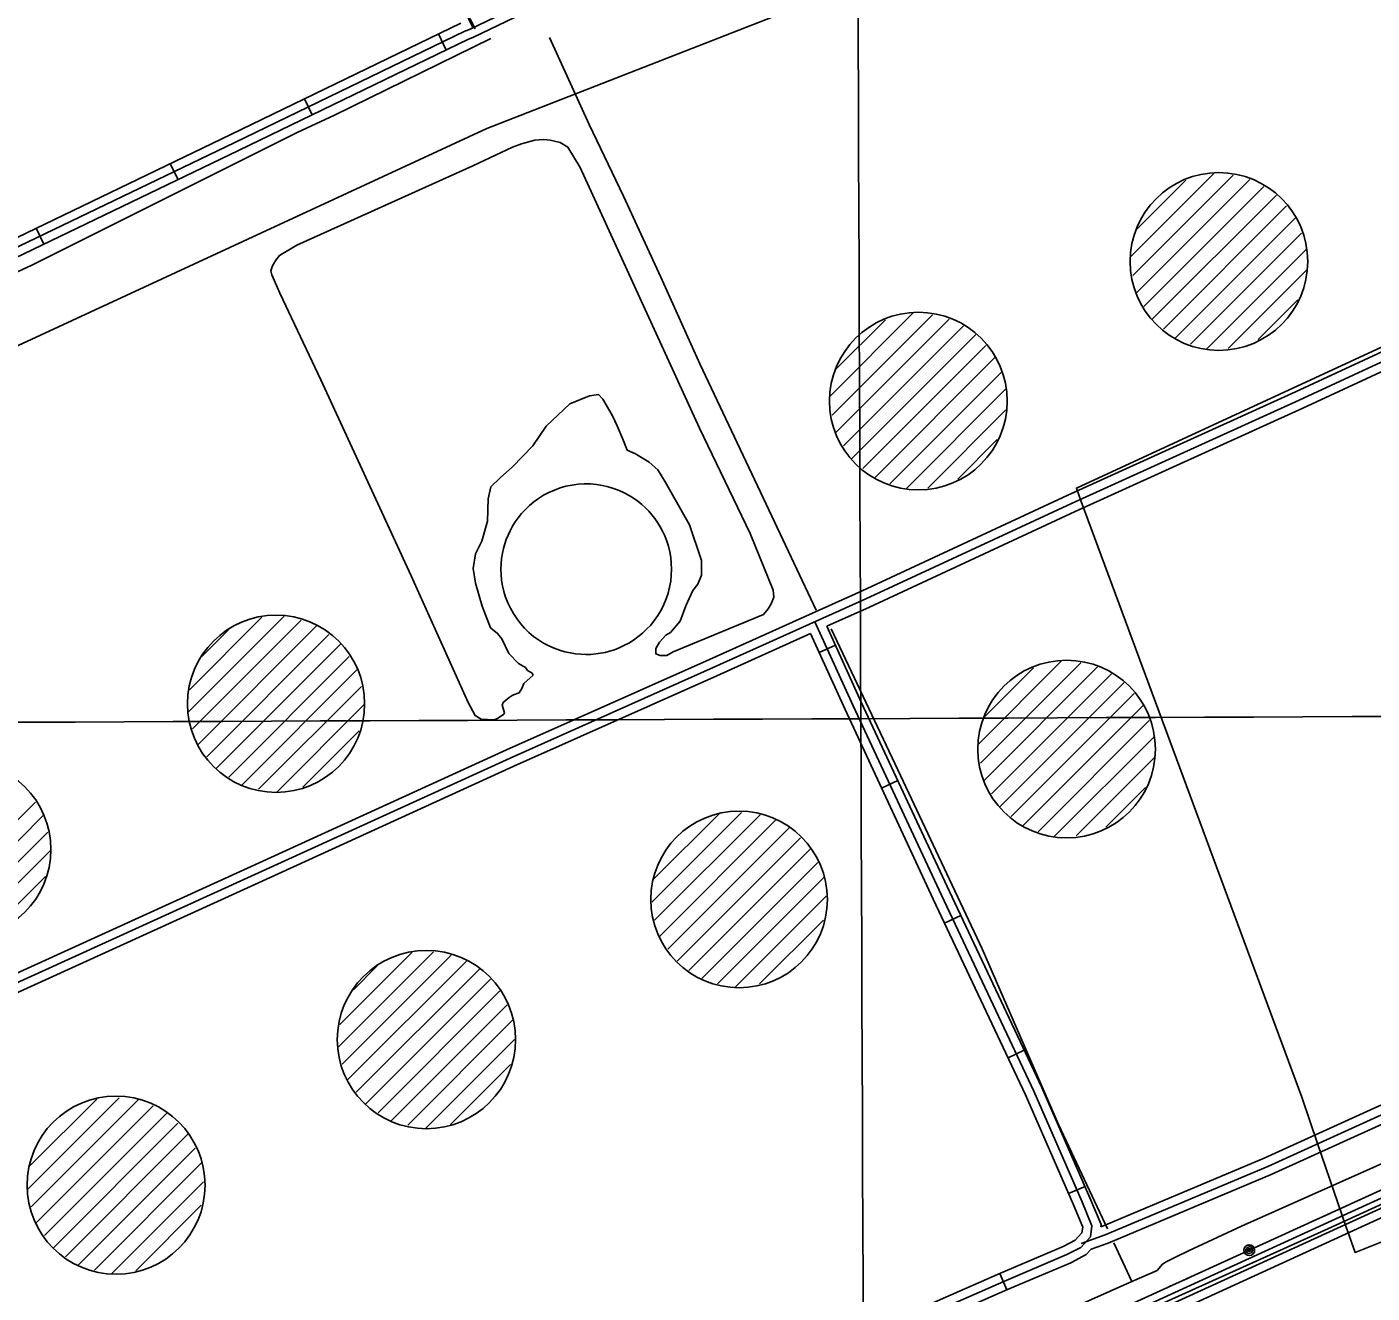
# Model space of a CAD drawing. Extents: x 3419139 to 3457078, y 540382 to 565875.
# Drawn here: x 3432398 to 3434656, y 550912 to 553037 of the extents above; entities that cross this region are included whole.
import ezdxf

# ---------------------------------------------------------------- set-up
doc = ezdxf.new("R2010")
doc.units = 0
for name, color, linetype in [('V-DOMW-TANK', 7, 'Continuous'), ('V-DTCH-CNTR', 7, 'Continuous'), ('V-GRID-MAJR', 7, 'Continuous'), ('V-ROAD-CNTR', 7, 'Continuous'), ('V-SITE-OTLN', 7, 'Continuous'), ('V-TOPO-SHOR', 7, 'Continuous'), ('V-UTIL-LINE', 7, 'Continuous')]:
    doc.layers.add(name, color=color, linetype=linetype)

msp = doc.modelspace()

# ---------------------------------------------------------------- linework, layer by layer
at = {"layer": 'V-DOMW-TANK'}
for p, q in [((3434251.2, 552652.2), (3434390, 552791.1)), ((3434254, 552619.7), (3434422.5, 552788.2)), ((3434259.7, 552590), (3434450.6, 552780.9)), ((3434259.7, 552696.2), (3434343.4, 552779.8)), ((3434272.9, 552567.9), (3434474.3, 552769.3)), ((3434286.2, 552545.8), (3434495.1, 552754.7)), ((3434305.6, 552529.9), (3434512.1, 552736.4)), ((3434325.5, 552514.4), (3434527.3, 552716.2)), ((3434350.9, 552504.5), (3434537.4, 552691)), ((3434378, 552496.2), (3434545, 552663.2)), ((3434414.5, 552497.4), (3434545.5, 552628.4)), ((3434464.8, 552512.4), (3434531.1, 552578.6)), ((3433746.8, 552418), (3433885.6, 552556.8)), ((3433749.6, 552385.5), (3433918.1, 552553.9)), ((3433755.3, 552355.8), (3433946.2, 552546.7)), ((3433755.3, 552461.9), (3433839, 552545.5)), ((3433768.5, 552333.7), (3433969.9, 552535.1)), ((3433781.8, 552311.6), (3433990.7, 552520.5)), ((3433801.2, 552295.7), (3434007.7, 552502.2)), ((3433821.1, 552280.2), (3434022.9, 552482)), ((3433846.5, 552270.3), (3434033, 552456.8)), ((3433873.6, 552262), (3434040.6, 552429)), ((3433910.1, 552263.1), (3434041.1, 552394.1)), ((3433960.5, 552278.1), (3434026.7, 552344.4)), ((3432669.2, 551887.3), (3432829.9, 552048)), ((3432671.1, 551924.6), (3432792.7, 552046.2)), ((3432676.2, 551859), (3432858.3, 552041.1)), ((3432684.9, 551832.3), (3432884.9, 552032.3)), ((3432691.6, 551980.4), (3432736.9, 552025.7)), ((3432700.1, 551812.2), (3432905.1, 552017.2)), ((3432716, 551792.7), (3432924.6, 552001.3)), ((3432736.8, 551778.1), (3432939.2, 551980.5)), ((3433995.6, 551834.1), (3434134.4, 551972.9)), ((3433998.4, 551801.6), (3434166.9, 551970)), ((3434004.1, 551771.9), (3434195, 551962.8)), ((3434004.1, 551878), (3434087.7, 551961.6)), ((3432759.2, 551765.2), (3432952, 551958)), ((3434017.3, 551749.8), (3434218.7, 551951.2)), ((3432787, 551757.6), (3432959.6, 551930.3)), ((3434030.6, 551727.7), (3434239.5, 551936.6)), ((3434050, 551711.8), (3434256.5, 551918.3)), ((3432817.6, 551752.9), (3432964.3, 551899.6)), ((3434069.9, 551696.3), (3434271.7, 551898.1)), ((3434095.3, 551686.4), (3434281.8, 551872.8)), ((3432861.3, 551761.2), (3432956, 551855.9)), ((3434122.4, 551678.1), (3434289.4, 551845.1)), ((3434158.9, 551679.2), (3434289.9, 551810.2)), ((3434209.2, 551694.2), (3434275.5, 551760.5)), ((3432210.2, 551533.6), (3432412.6, 551736)), ((3432232.6, 551520.7), (3432425.4, 551713.5)), ((3433446.9, 551568.3), (3433597.2, 551718.6)), ((3433449.8, 551606.5), (3433559.8, 551716.5)), ((3433451.7, 551537.7), (3433628.8, 551714.8)), ((3433459.9, 551510.6), (3433654.8, 551705.5)), ((3433473.8, 551489.1), (3433677.4, 551692.7)), ((3432260.4, 551513.1), (3432433, 551685.8)), ((3433489.3, 551469.2), (3433696.4, 551676.3)), ((3432291, 551508.4), (3432437.7, 551655.1)), ((3433508.9, 551453.5), (3433713.1, 551657.7)), ((3433531, 551440.2), (3433725.5, 551634.7)), ((3432334.7, 551516.7), (3432429.4, 551611.4)), ((3433557.2, 551431.1), (3433735.6, 551609.5)), ((3433587.3, 551425.8), (3433739.5, 551578.1)), ((3433627.8, 551431), (3433734.9, 551538.1)), ((3432920.1, 551324.3), (3433080.4, 551484.7)), ((3432923.5, 551363), (3433045.3, 551484.9)), ((3432927.4, 551296.2), (3433110.4, 551479.2)), ((3432936.3, 551269.8), (3433135.8, 551469.3)), ((3432946.3, 551421.2), (3432986.2, 551461.1)), ((3432951, 551249.2), (3433157.5, 551455.7)), ((3432966.2, 551229), (3433176, 551438.8)), ((3432987.5, 551214.9), (3433192.1, 551419.6)), ((3433008.7, 551200.8), (3433204, 551396)), ((3433037.2, 551193.9), (3433213.3, 551370)), ((3433067.3, 551188.6), (3433216.5, 551337.9)), ((3433108.8, 551194.8), (3433209.8, 551295.8)), ((3432398.9, 551085.9), (3432552.9, 551240)), ((3432403.7, 551126.1), (3432515.4, 551237.8)), ((3432405.3, 551057), (3432584.8, 551236.5)), ((3432413, 551029.3), (3432610.1, 551226.4)), ((3432427.6, 551008.6), (3432633.2, 551214.2)), ((3432442.2, 550987.8), (3432651.5, 551197.2)), ((3432462.9, 550973.2), (3432669, 551179.3)), ((3432484.1, 550959), (3432680.7, 551155.6)), ((3432511.3, 550950.8), (3432691.7, 551131.2)), ((3432540.1, 550944.3), (3432694.6, 551098.8)), ((3432580.7, 550949.5), (3432690.8, 551059.7))]:
    msp.add_line(p, q, dxfattribs=at)
for centre, radius in [((3434398.7, 552643.2), 149.1), ((3433894.3, 552408.9), 149.1), ((3432816.3, 551901), 148.7), ((3434143.1, 551825), 149.1), ((3432289.6, 551656.5), 148.7), ((3433593.4, 551572.7), 148.2), ((3433068.7, 551337.6), 149.6), ((3432547.7, 551093.2), 149.4)]:
    msp.add_circle(centre, radius, dxfattribs=at)
at = {"layer": 'V-DTCH-CNTR'}
msp.add_lwpolyline([(3432877.4, 553568.6), (3433034.4, 553268.2), (3433125.8, 553080.9), (3433150.4, 553033.8)], dxfattribs=at)
at = {"layer": 'V-GRID-MAJR'}
for points in [[(3433823.3, 545818.1), (3433797.7, 551876), (3433772.2, 557937), (3433746.6, 563998), (3433746.6, 564001.1)], [(3423248.5, 551833.1), (3428523.1, 551854.2), (3433797.7, 551876), (3439072.3, 551898.7), (3444346.9, 551922.1), (3449621.5, 551946.2), (3454896.1, 551971.2)]]:
    msp.add_spline(points, degree=3, dxfattribs=at)
at = {"layer": 'V-ROAD-CNTR'}
for p, q in [((3433102, 552998), (3433088.9, 553025.1)), ((3432876.9, 552889.2), (3432863.9, 552916.2)), ((3432651.8, 552780.5), (3432638.8, 552807.6)), ((3432426.5, 552672.2), (3432413.5, 552699.2)), ((3433755.1, 551999.3), (3433727.8, 551986.9)), ((3433859.7, 551772.4), (3433832.6, 551759.7)), ((3433965.4, 551545.9), (3433938.3, 551533.1)), ((3434072, 551319.8), (3434044.9, 551307)), ((3434174, 551091.1), (3434146.5, 551079.1)), ((3434043, 550917.6), (3434031, 550945.1))]:
    msp.add_line(p, q, dxfattribs=at)
for points in [[(3436710.7, 554743.8), (3436548.6, 554667.9), (3436141.3, 554467.6), (3435628.7, 554223.2), (3435057.8, 553952.1), (3434558.1, 553711.4), (3434096.3, 553492.3), (3433593.3, 553250.7), (3433140.8, 553032.7)], [(3432378.9, 554542.4), (3432458.1, 554395.7), (3432546.8, 554235.4), (3432595.7, 554129.4), (3432651, 554009.4), (3432709.1, 553885.5), (3432814, 553696), (3432904.6, 553515.5), (3432979.3, 553375.5), (3433038.4, 553263), (3433098.2, 553136.5), (3433146.8, 553035.6)], [(3434050.1, 553453.5), (3433599.8, 553237.2), (3433146.7, 553018.9)], [(3436250.1, 553207.1), (3436140.6, 553157.7), (3435811.6, 553005.2), (3435517, 552871.7), (3435182.9, 552720.7), (3434855.9, 552576.6), (3434527.3, 552424.3), (3434145.1, 552250.9), (3433799.8, 552090.6), (3433543.7, 551975.5), (3433202.9, 551823.7), (3432768.4, 551625.2), (3432290.9, 551408.2), (3432131.8, 551335.5)], [(3436262.4, 553179.8), (3436153.1, 553130.5), (3435824.1, 552977.9), (3435529.4, 552844.4), (3435195.1, 552693.3), (3434868.2, 552549.3), (3434539.8, 552397), (3434157.6, 552223.6), (3433812.3, 552063.3), (3433740.6, 552031.1)], [(3433140.8, 553032.7), (3433133.4, 553029.9), (3432746.9, 552843), (3432356.2, 552655), (3431974.5, 552471), (3431598.1, 552291.6), (3431242.6, 552119.3), (3430736.3, 551876.9), (3430158.2, 551603.3), (3429899, 551480.8), (3429462.9, 551263.6), (3428861, 550973.9)], [(3433126.5, 553043.2), (3432740.4, 552856.5), (3432349.7, 552668.5), (3432198.1, 552595.5)], [(3433146.7, 553018.9), (3433139.4, 553016.1), (3432753.4, 552829.5), (3432362.8, 552641.5), (3431981, 552457.5), (3431831.1, 552386.1)], [(3434862, 552562.9), (3434533.6, 552410.7), (3434151.4, 552237.2), (3433806.1, 552076.9), (3433549.8, 551961.8), (3433209, 551810), (3432774.6, 551611.5), (3432297.1, 551394.5), (3432014.3, 551265.3), (3431755.6, 551149.5), (3431679.9, 551114.6), (3431635, 551109.1), (3431555.8, 551100.5), (3431467.2, 551093.7), (3431407.9, 551081.3), (3431354.3, 551058.3), (3431221.7, 550997), (3431012.1, 550897.5), (3430795.7, 550799.3), (3430455.6, 550642.5), (3430458.5, 550645.7)], [(3433720.7, 552038.6), (3433784.8, 551897.7), (3433932.9, 551579.7), (3434087.9, 551250.8), (3434168.5, 551066.3), (3434185.6, 551025), (3434183.2, 551006.5), (3434166.9, 550988.8), (3434143.7, 550976.7), (3434038, 550931.8), (3433758.1, 550809), (3433427.5, 550658.1), (3433167.6, 550541.6), (3433007.1, 550468.3)], [(3433740.6, 552031.1), (3433798.5, 551904), (3433946.5, 551586), (3434101.6, 551257), (3434182.3, 551072.2), (3434201, 551027), (3434200.5, 551023.2)], [(3433713.2, 552018.8), (3433556, 551948.1), (3433215.2, 551796.4), (3432780.9, 551597.9), (3432303.3, 551380.9), (3432144.4, 551308.3)], [(3433713.2, 552018.8), (3433771.2, 551891.5), (3433919.4, 551573.3), (3434074.3, 551244.6), (3434154.7, 551060.4), (3434170.2, 551022.9), (3434168.9, 551013.2), (3434157.6, 551000.9), (3434137.3, 550990.2), (3434032, 550945.6), (3433751.9, 550822.7), (3433421.4, 550671.8), (3433161.4, 550555.2), (3433000.8, 550481.9), (3432816.2, 550395.3), (3432549.8, 550278.7), (3432195, 550116.9)], [(3436344, 551963), (3436298, 551950.1), (3436225.7, 551924.9), (3436093.9, 551868.6), (3435856.5, 551754.3), (3435570.6, 551619), (3435322.4, 551514.9), (3435020.7, 551377.5), (3434776.4, 551275.6), (3434474.6, 551138.4), (3434202.2, 551023.8), (3434200.5, 551023.2)], [(3436348, 551948.6), (3436302.5, 551935.8), (3436231.1, 551910.9), (3436100.1, 551854.9), (3435863, 551740.8), (3435576.7, 551605.3), (3435328.4, 551501.2), (3435026.7, 551363.7), (3434782.4, 551261.9), (3434480.6, 551124.7), (3434207.7, 551009.8), (3434167.3, 550995.5)], [(3436352.1, 551934.1), (3436307, 551921.5), (3436236.5, 551896.9), (3436106.3, 551841.2), (3435869.4, 551727.3), (3435582.8, 551591.6), (3435334.4, 551487.4), (3435032.7, 551350), (3434788.4, 551248.1), (3434486.6, 551110.9), (3434213.1, 550995.9), (3434184.3, 550985.6)], [(3435492.1, 551441.8), (3435469.4, 551434.2), (3435121.3, 551275.6), (3434754.2, 551109.2), (3434620.9, 551048.3)], [(3435806.2, 550835.3), (3435769.2, 550931.4), (3435668.6, 551184.3), (3435589.8, 551349.1), (3435559.4, 551419.6), (3435546.2, 551434.3), (3435523.9, 551436.6), (3435474.9, 551420.2), (3435127.5, 551261.9), (3434760.4, 551095.6), (3434206.4, 550842.3), (3433678.6, 550599.4), (3433222.2, 550389.1), (3432708.8, 550155.8), (3432307.4, 549971.1), (3431692.4, 549689.7), (3431139.3, 549441.5), (3430751.6, 549267.2), (3430643.7, 549214.2)], [(3434836.5, 551113.6), (3434766.6, 551081.9), (3434638, 551023.2)], [(3434620.9, 551048.3), (3434200.1, 550855.9), (3433672.3, 550613.1), (3433215.9, 550402.7), (3432873.8, 550247.2)], [(3434638, 551023.2), (3434212.6, 550828.7), (3433684.9, 550585.8), (3433228.4, 550375.4), (3432900.7, 550226.5)], [(3434184.3, 550985.6), (3434176.1, 550976.8), (3434150.2, 550963.1), (3434043.9, 550918), (3433764.2, 550795.3), (3433433.7, 550644.4), (3433173.8, 550527.9), (3433013.4, 550454.7), (3432828.6, 550368), (3432562.1, 550251.3), (3432207.5, 550089.6), (3431843.4, 549924.3), (3431602.8, 549812.4), (3431399.5, 549721.8), (3431317, 549682.3), (3431267.9, 549673), (3431222.5, 549691.3), (3431187, 549736.9), (3431133.7, 549851.8), (3431083.4, 549955.6)]]:
    msp.add_lwpolyline(points, dxfattribs=at)
at = {"layer": 'V-SITE-OTLN'}
for points in [[(3428416.2, 550658.7), (3429459.4, 551124.4), (3430146, 551312.2), (3430496.6, 551408.1), (3431224.1, 551743.6), (3431139.2, 551940.4), (3431781.4, 552230.5), (3432391, 552505.8), (3433169.8, 552866.2), (3434953.7, 553562.8)], [(3435302.3, 552791), (3434159.6, 552263), (3434167.7, 552240.3), (3434537.7, 551240.8), (3434564.9, 551161.7), (3434612, 551024.5), (3434627.2, 550980.3), (3434859.7, 551073.2)]]:
    msp.add_lwpolyline(points, dxfattribs=at)
at = {"layer": 'V-TOPO-SHOR'}
msp.add_line((3434252.4, 550931.5), (3434222.1, 550996.4), dxfattribs=at)
for points in [[(3433176.8, 553017.3), (3432914.6, 552888.9), (3432851.9, 552859.4)], [(3433722.9, 552058.4), (3433638.6, 552236.1), (3433527.4, 552471.4), (3433461.9, 552616.9), (3433399.6, 552752.7), (3433341.7, 552872.9), (3433275.5, 553019.3)], [(3432851.9, 552859.4), (3432406.5, 552637.3), (3432202.3, 552542.5), (3432162.3, 552523.9), (3432153.9, 552520), (3431833.9, 552369.9)], [(3433247.6, 551948.8), (3433232.4, 551934.8), (3433228.8, 551926.6), (3433224.1, 551919.6), (3433214.8, 551916.1), (3433212.4, 551914.9), (3433207.7, 551911.4), (3433197.2, 551903.3), (3433196, 551898.6), (3433199.5, 551885.7), (3433198.3, 551883.4), (3433187.7, 551876.4), (3433181.9, 551874), (3433160.8, 551875.3), (3433150.3, 551881.1), (3433138.6, 551903.4), (3433043.1, 552115.5), (3432891.7, 552444.8), (3432822.9, 552590.1), (3432809, 552620.6), (3432807.8, 552627.6), (3432810.2, 552635.8), (3432816, 552645.2), (3432821.9, 552653.3), (3432851.2, 552670.8), (3433146.5, 552803.6), (3433213.3, 552835.1), (3433228.5, 552840.9), (3433250.8, 552846.7), (3433264.9, 552847.8), (3433276.6, 552846.6), (3433292.9, 552843.1), (3433305.8, 552834.9), (3433326.8, 552800.9), (3433527.2, 552363.8), (3433612.2, 552186.8), (3433650.6, 552091.9), (3433651.8, 552080.2), (3433647.1, 552068.5), (3433642.4, 552060.3), (3433634.2, 552051), (3433483, 551988.1), (3433472.4, 551982.2), (3433460.7, 551982.3), (3433453.7, 551984.6), (3433453.7, 551994), (3433459.6, 552004.5), (3433470.2, 552016.2), (3433478.4, 552020.9), (3433494.8, 552039.6), (3433504.2, 552065.3), (3433516, 552091), (3433524.2, 552101.5), (3433530.1, 552116.7), (3433530.2, 552141.3), (3433510.4, 552201.1), (3433469.6, 552273.7), (3433456.8, 552293.7), (3433442.7, 552306.6), (3433419.4, 552320.7), (3433405.3, 552326.6), (3433398.3, 552345.3), (3433389, 552367.6), (3433380.9, 552384), (3433370.4, 552402.7), (3433364.5, 552412.1), (3433357.5, 552420.3), (3433342.3, 552418), (3433309.5, 552404.1), (3433269.6, 552366.7), (3433247.3, 552334), (3433213.3, 552298.9), (3433192.2, 552280.2), (3433176.9, 552265), (3433172.2, 552245.2), (3433170.9, 552207.7), (3433161.5, 552173.8), (3433150.9, 552152.7), (3433147.3, 552128.1), (3433150.8, 552103.6), (3433162.4, 552064.9), (3433176.4, 552028.6), (3433188.1, 552019.2), (3433195.1, 552009.8), (3433206.7, 551985.2), (3433223.1, 551968.8), (3433234.8, 551961.7), (3433238.3, 551957), (3433246.4, 551952.3), (3433247.6, 551948.8)], [(3433447.2, 552218.1), (3433442, 552224), (3433436.4, 552229.8), (3433430.2, 552235.5), (3433423.5, 552240.9), (3433416.3, 552246), (3433408.7, 552250.8), (3433400.5, 552255.1), (3433391.9, 552259.1), (3433382.9, 552262.5), (3433373.6, 552265.3), (3433363.9, 552267.5), (3433353.9, 552269.1), (3433343.8, 552269.9), (3433333.6, 552270), (3433323.3, 552269.4), (3433313.1, 552268.1), (3433302.9, 552266), (3433293, 552263.2), (3433283.4, 552259.7), (3433274.1, 552255.6), (3433265.2, 552250.9), (3433256.8, 552245.6), (3433248.9, 552239.9), (3433241.5, 552233.7), (3433234.7, 552227.2), (3433228.4, 552220.4), (3433222.7, 552213.3), (3433217.6, 552206.2), (3433213.1, 552198.9), (3433209.1, 552191.5), (3433205.7, 552184.2), (3433202.7, 552176.9), (3433200.2, 552169.5), (3433198, 552161.7), (3433196.2, 552153.5), (3433194.9, 552145), (3433194, 552136.2), (3433193.7, 552127.2), (3433194, 552118), (3433194.9, 552108.6), (3433196.4, 552099.1), (3433198.7, 552089.6), (3433201.6, 552080.1), (3433205.2, 552070.7), (3433209.6, 552061.5), (3433214.6, 552052.5), (3433220.2, 552043.9), (3433226.5, 552035.7), (3433233.4, 552028), (3433240.7, 552020.8), (3433248.6, 552014.2), (3433256.8, 552008.3), (3433265.3, 552002.9), (3433274.1, 551998.3), (3433283, 551994.3), (3433292.1, 551991), (3433301.1, 551988.3), (3433310.2, 551986.3), (3433319.1, 551984.9), (3433327.9, 551984.1), (3433336.4, 551983.8), (3433344.8, 551984), (3433352.9, 551984.7), (3433360.6, 551985.8)], [(3433360.6, 551985.8), (3433368.4, 551987.3), (3433376.2, 551989.3), (3433384.2, 551991.8), (3433392.2, 551994.9), (3433400.2, 551998.6), (3433408.2, 552002.8), (3433416, 552007.7), (3433423.7, 552013.2), (3433431.2, 552019.3), (3433438.3, 552026), (3433445.1, 552033.2), (3433451.4, 552041.1), (3433457.2, 552049.4), (3433462.4, 552058.2), (3433467, 552067.4), (3433471, 552077), (3433474.2, 552086.8), (3433476.8, 552096.7), (3433478.6, 552106.8), (3433479.7, 552116.9), (3433480, 552127), (3433479.7, 552136.9), (3433478.6, 552146.7), (3433477, 552156.1), (3433474.8, 552165.3), (3433472, 552174.1), (3433468.8, 552182.6), (3433465.1, 552190.6), (3433461, 552198.1), (3433456.7, 552205.3), (3433452, 552211.9), (3433447.2, 552218.1)], [(3434211.9, 551019.8), (3434129.7, 551195.3), (3434001.2, 551490), (3433859.8, 551790), (3433747.7, 552026.9)], [(3436330.4, 551863.8), (3436085.6, 551760), (3435567.7, 551528), (3435129.8, 551329.8), (3434775.8, 551175.3), (3434436.5, 551024.3), (3434347.9, 550983.2), (3434327.2, 550972.9), (3434310.4, 550964.5), (3434303.9, 550960.7), (3434294.9, 550950.3)], [(3435552.4, 551464.5), (3435395, 551395.4), (3435160.7, 551286.8), (3434930.5, 551179.5), (3434747.9, 551095.9), (3434581.7, 551020.1), (3434342.2, 550911.8), (3434160.6, 550830.5), (3433936.9, 550727.1), (3433742.6, 550636.1), (3433534.8, 550540), (3433310.1, 550437.5), (3433104.6, 550342.4), (3432826.3, 550216.5)], [(3434294.9, 550950.3), (3434252.4, 550931.5), (3434070.5, 550850.7), (3433817.1, 550732.5), (3433598, 550636.1), (3433198.4, 550447.2), (3432908.2, 550319.3), (3432831.9, 550284.6)]]:
    msp.add_lwpolyline(points, dxfattribs=at)
at = {"layer": 'V-UTIL-LINE'}
for points in [[(3423271.7, 545940.4), (3423290.9, 545949.3), (3423512.3, 546045.8), (3423956, 546243.1), (3424661.6, 546565.3), (3424887.3, 546669), (3425345.4, 546869.5), (3426259, 547295.8), (3426725.3, 547502.7), (3427408.7, 547808.2), (3428092.5, 548122.2), (3428546.3, 548321.2), (3428869, 548466.2), (3430890.9, 549372.8), (3432045.4, 549888.5), (3432955.3, 550306), (3434102.7, 550826.1), (3435032.4, 551249.8), (3436899.7, 552058.7)], [(3434619.9, 551061.8), (3434650.8, 551075.9)], [(3434552.5, 551031.1), (3434583.5, 551045.2)], [(3434485.2, 551000.4), (3434516.1, 551014.5)], [(3434449.7, 550984.2), (3434447.3, 550985.7), (3434447.4, 550983.4), (3434449.8, 550982), (3434452.3, 550983.5), (3434451.1, 550986.7), (3434446.7, 550988.4), (3434443.9, 550985.2), (3434444.7, 550980.4), (3434448.9, 550978.6), (3434453.3, 550979.5), (3434455.4, 550983.9), (3434453.4, 550989), (3434446, 550992.4), (3434443.1, 550990.4), (3434441.3, 550987.4), (3434440.7, 550983.9), (3434441.5, 550980.5), (3434443.6, 550977.6), (3434446.6, 550975.8), (3434450, 550975.2), (3434453.5, 550976), (3434456.3, 550978.1), (3434458.2, 550981.1), (3434458.7, 550984.5), (3434457.9, 550988), (3434455.9, 550990.8), (3434452.9, 550992.7), (3434449.4, 550993.2), (3434446, 550992.4)], [(3434383.3, 550953.9), (3434414.2, 550968)], [(3434315.9, 550923.3), (3434346.9, 550937.4)]]:
    msp.add_lwpolyline(points, dxfattribs=at)

doc.saveas('drawing.dxf')
